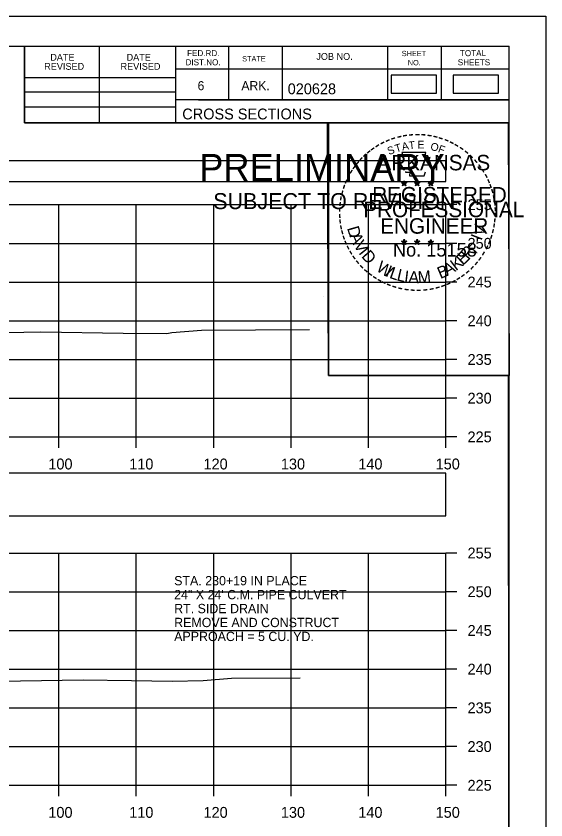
# Model space of a CAD drawing. Extents: x 1369627 to 1374022, y 380035 to 398173.
# Drawn here: x 1372193 to 1372261.5, y 387188.4 to 387292.3 of the extents above; entities that cross this region are included whole.
import ezdxf

# ---------------------------------------------------------------- set-up
doc = ezdxf.new("R2010")
doc.units = 0
for name, color, linetype in [('Default', 7, 'Continuous'), ('R_Axis', 7, 'Continuous'), ('R_Axis Annot', 7, 'Continuous'), ('R_Border', 7, 'Continuous'), ('R_Border PE', 7, 'Continuous'), ('R_Border Prem', 7, 'Continuous'), ('R_Exist Surface', 7, 'Continuous'), ('R_Grid', 7, 'Continuous'), ('R_No Plot', 7, 'Continuous'), ('R_Water', 7, 'Continuous')]:
    doc.layers.add(name, color=color, linetype=linetype)

msp = doc.modelspace()

# ---------------------------------------------------------------- linework, layer by layer
at = {"layer": 'Default'}
for points in [[(1372241.46, 387282.33), (1372247.3, 387282.33), (1372247.3, 387284.64), (1372241.46, 387284.64)], [(1372249.48, 387282.33), (1372255.32, 387282.33), (1372255.32, 387284.64), (1372249.48, 387284.64)], [(1371948.53, 387270.89), (1372248.53, 387270.89), (1372248.53, 387273.59), (1371948.53, 387273.59)], [(1371948.53, 387227.7), (1372248.53, 387227.7), (1372248.53, 387233.22), (1371948.53, 387233.22)]]:
    msp.add_lwpolyline(points, close=True, dxfattribs=at)
at = {"layer": 'R_Axis'}
for p, q in [((1372248.53, 387237.91), (1372248.53, 387267.91)), ((1372249.93, 387267.91), (1372248.53, 387267.91)), ((1372249.93, 387262.91), (1372248.53, 387262.91)), ((1372249.93, 387257.91), (1372248.53, 387257.91)), ((1372249.93, 387252.91), (1372248.53, 387252.91)), ((1372249.93, 387247.91), (1372248.53, 387247.91)), ((1372249.93, 387242.91), (1372248.53, 387242.91)), ((1371948.53, 387237.91), (1372248.53, 387237.91)), ((1372198.53, 387236.51), (1372198.53, 387237.91)), ((1372208.53, 387236.51), (1372208.53, 387237.91)), ((1372218.53, 387236.51), (1372218.53, 387237.91)), ((1372228.53, 387236.51), (1372228.53, 387237.91)), ((1372238.53, 387236.51), (1372238.53, 387237.91)), ((1372248.53, 387236.51), (1372248.53, 387237.91)), ((1372249.93, 387237.91), (1372248.53, 387237.91)), ((1372248.53, 387192.91), (1372248.53, 387222.91)), ((1372249.93, 387222.91), (1372248.53, 387222.91)), ((1372249.93, 387217.91), (1372248.53, 387217.91)), ((1372249.93, 387212.91), (1372248.53, 387212.91)), ((1372249.93, 387207.91), (1372248.53, 387207.91)), ((1372249.93, 387202.91), (1372248.53, 387202.91)), ((1372249.93, 387197.91), (1372248.53, 387197.91)), ((1371948.53, 387192.91), (1372248.53, 387192.91)), ((1372198.53, 387191.51), (1372198.53, 387192.91)), ((1372208.53, 387191.51), (1372208.53, 387192.91)), ((1372218.53, 387191.51), (1372218.53, 387192.91)), ((1372228.53, 387191.51), (1372228.53, 387192.91)), ((1372238.53, 387191.51), (1372238.53, 387192.91)), ((1372248.53, 387191.51), (1372248.53, 387192.91)), ((1372249.93, 387192.91), (1372248.53, 387192.91))]:
    msp.add_line(p, q, dxfattribs=at)
at = {"layer": 'R_Border'}
for p, q in [((1371940.53, 387288.37), (1372256.71, 387288.37)), ((1372194.07, 387278.49), (1372194.07, 387288.37)), ((1372203.75, 387278.49), (1372203.75, 387288.37)), ((1372213.61, 387288.37), (1372213.61, 387278.49)), ((1372220.45, 387288.37), (1372220.45, 387281.43)), ((1372227.39, 387288.37), (1372227.39, 387281.43)), ((1372240.97, 387288.37), (1372240.97, 387281.43)), ((1372247.91, 387288.37), (1372247.91, 387281.43)), ((1372256.71, 387082.91), (1372256.71, 387288.37)), ((1372256.71, 387285.43), (1372213.61, 387285.43)), ((1372256.71, 387285.45), (1372256.71, 387285.45)), ((1372194.07, 387284.35), (1372213.61, 387284.35)), ((1372194.07, 387282.49), (1372213.61, 387282.49)), ((1372256.71, 387281.43), (1372213.61, 387281.43)), ((1372216.57, 387281.43), (1372256.71, 387281.43)), ((1372194.07, 387280.55), (1372213.61, 387280.55)), ((1372256.71, 387278.49), (1372194.07, 387278.49))]:
    msp.add_line(p, q, dxfattribs=at)
at = {"layer": 'R_Border PE'}
for p, q in [((1372243.14, 387271), (1372243.1, 387270.75)), ((1372243.14, 387270.64), (1372243.14, 387271)), ((1372243.14, 387271), (1372243.19, 387270.75)), ((1372244.81, 387271), (1372244.77, 387270.75)), ((1372244.81, 387270.64), (1372244.81, 387271)), ((1372244.81, 387271), (1372244.86, 387270.75)), ((1372246.58, 387270.99), (1372246.54, 387270.74)), ((1372246.58, 387270.63), (1372246.58, 387270.99)), ((1372246.58, 387270.99), (1372246.63, 387270.74)), ((1372242.79, 387270.75), (1372243.14, 387270.64)), ((1372242.79, 387270.75), (1372243.05, 387270.7)), ((1372242.79, 387270.75), (1372243.03, 387270.63)), ((1372242.93, 387270.34), (1372243.14, 387270.64)), ((1372242.93, 387270.34), (1372243.05, 387270.58)), ((1372242.93, 387270.34), (1372243.14, 387270.56)), ((1372243.49, 387270.75), (1372243.14, 387270.64)), ((1372243.36, 387270.34), (1372243.14, 387270.64)), ((1372243.36, 387270.34), (1372243.14, 387270.55)), ((1372243.49, 387270.75), (1372243.2, 387270.7)), ((1372243.36, 387270.34), (1372243.22, 387270.63)), ((1372243.49, 387270.75), (1372243.29, 387270.65)), ((1372244.46, 387270.75), (1372244.81, 387270.64)), ((1372244.46, 387270.75), (1372244.72, 387270.7)), ((1372244.46, 387270.75), (1372244.7, 387270.63)), ((1372244.6, 387270.34), (1372244.81, 387270.64)), ((1372244.6, 387270.34), (1372244.72, 387270.58)), ((1372244.6, 387270.34), (1372244.81, 387270.56)), ((1372245.16, 387270.75), (1372244.81, 387270.64)), ((1372245.03, 387270.34), (1372244.81, 387270.64)), ((1372245.03, 387270.34), (1372244.81, 387270.55)), ((1372245.16, 387270.75), (1372244.87, 387270.7)), ((1372245.03, 387270.34), (1372244.89, 387270.63)), ((1372245.16, 387270.75), (1372244.96, 387270.65)), ((1372246.23, 387270.74), (1372246.58, 387270.63)), ((1372246.23, 387270.74), (1372246.48, 387270.69)), ((1372246.23, 387270.74), (1372246.47, 387270.61)), ((1372246.36, 387270.33), (1372246.58, 387270.63)), ((1372246.36, 387270.33), (1372246.49, 387270.57)), ((1372246.36, 387270.33), (1372246.58, 387270.55)), ((1372246.92, 387270.74), (1372246.58, 387270.63)), ((1372246.79, 387270.33), (1372246.58, 387270.63)), ((1372246.79, 387270.33), (1372246.58, 387270.54)), ((1372246.92, 387270.74), (1372246.64, 387270.69)), ((1372246.79, 387270.33), (1372246.65, 387270.62)), ((1372246.92, 387270.74), (1372246.72, 387270.63)), ((1372242.79, 387263.18), (1372243.14, 387263.06)), ((1372242.79, 387263.18), (1372243.04, 387263.13)), ((1372242.79, 387263.18), (1372243.03, 387263.05)), ((1372242.92, 387262.77), (1372243.14, 387263.06)), ((1372242.92, 387262.77), (1372243.05, 387263.01)), ((1372242.92, 387262.77), (1372243.14, 387262.98)), ((1372243.14, 387263.43), (1372243.1, 387263.18)), ((1372243.14, 387263.06), (1372243.14, 387263.43)), ((1372243.14, 387263.43), (1372243.19, 387263.18)), ((1372243.49, 387263.18), (1372243.14, 387263.06)), ((1372243.35, 387262.77), (1372243.14, 387263.06)), ((1372243.35, 387262.77), (1372243.14, 387262.98)), ((1372243.49, 387263.18), (1372243.2, 387263.13)), ((1372243.35, 387262.77), (1372243.22, 387263.06)), ((1372243.49, 387263.18), (1372243.28, 387263.07)), ((1372244.46, 387263.18), (1372244.81, 387263.06)), ((1372244.46, 387263.18), (1372244.71, 387263.13)), ((1372244.46, 387263.18), (1372244.7, 387263.05)), ((1372244.59, 387262.77), (1372244.81, 387263.06)), ((1372244.59, 387262.77), (1372244.72, 387263.01)), ((1372244.59, 387262.77), (1372244.81, 387262.98)), ((1372244.81, 387263.43), (1372244.77, 387263.18)), ((1372244.81, 387263.06), (1372244.81, 387263.43)), ((1372244.81, 387263.43), (1372244.86, 387263.18)), ((1372245.16, 387263.18), (1372244.81, 387263.06)), ((1372245.02, 387262.77), (1372244.81, 387263.06)), ((1372245.02, 387262.77), (1372244.81, 387262.98)), ((1372245.16, 387263.18), (1372244.87, 387263.13)), ((1372245.02, 387262.77), (1372244.88, 387263.06)), ((1372245.16, 387263.18), (1372244.95, 387263.07)), ((1372246.23, 387263.17), (1372246.58, 387263.05)), ((1372246.23, 387263.17), (1372246.48, 387263.12)), ((1372246.23, 387263.17), (1372246.46, 387263.04)), ((1372246.36, 387262.76), (1372246.58, 387263.05)), ((1372246.36, 387262.76), (1372246.49, 387263)), ((1372246.36, 387262.76), (1372246.57, 387262.97)), ((1372246.58, 387263.42), (1372246.53, 387263.17)), ((1372246.79, 387262.76), (1372246.57, 387262.97)), ((1372246.58, 387263.05), (1372246.58, 387263.42)), ((1372246.58, 387263.42), (1372246.62, 387263.17)), ((1372246.92, 387263.17), (1372246.58, 387263.05)), ((1372246.79, 387262.76), (1372246.58, 387263.05)), ((1372246.92, 387263.17), (1372246.64, 387263.12)), ((1372246.79, 387262.76), (1372246.65, 387263.05)), ((1372246.92, 387263.17), (1372246.72, 387263.06))]:
    msp.add_line(p, q, dxfattribs=at)
for points in [[(1372242.84, 387274.63), (1372243.1, 387273.8)], [(1372246.35, 387273.7), (1372246.49, 387273.99), (1372245.8, 387273.96), (1372245.95, 387274.63), (1372242.84, 387274.63)], [(1372243.33, 387272.2), (1372243.33, 387272.12), (1372243.89, 387272.1), (1372243.84, 387271.62), (1372245.71, 387271.62), (1372245.91, 387272.16)], [(1372243.14, 387271), (1372243.36, 387270.34), (1372242.79, 387270.75), (1372243.49, 387270.75), (1372242.93, 387270.34), (1372243.14, 387271)], [(1372244.81, 387271), (1372245.03, 387270.34), (1372244.46, 387270.75), (1372245.16, 387270.75), (1372244.6, 387270.34), (1372244.81, 387271)], [(1372246.58, 387270.99), (1372246.79, 387270.33), (1372246.23, 387270.74), (1372246.92, 387270.74), (1372246.36, 387270.33), (1372246.58, 387270.99)], [(1372243.14, 387263.43), (1372243.35, 387262.77), (1372242.79, 387263.18), (1372243.49, 387263.18), (1372242.92, 387262.77), (1372243.14, 387263.43)], [(1372244.81, 387263.43), (1372245.02, 387262.77), (1372244.46, 387263.18), (1372245.16, 387263.18), (1372244.59, 387262.77), (1372244.81, 387263.43)], [(1372246.58, 387263.42), (1372246.79, 387262.76), (1372246.23, 387263.17), (1372246.92, 387263.17), (1372246.36, 387262.76), (1372246.58, 387263.42)]]:
    msp.add_lwpolyline(points, dxfattribs=at)
for centre, radius in [((1372243.14, 387270.64), 0.172), ((1372243.14, 387270.64), 0.145), ((1372243.14, 387270.64), 0.116), ((1372243.14, 387270.64), 0.0991), ((1372243.14, 387270.64), 0.0747), ((1372243.14, 387270.64), 0.0495), ((1372243.14, 387270.64), 0.0296), ((1372244.81, 387270.64), 0.172), ((1372244.81, 387270.64), 0.145), ((1372244.81, 387270.64), 0.116), ((1372244.81, 387270.64), 0.0991), ((1372244.81, 387270.64), 0.0747), ((1372244.81, 387270.64), 0.0495), ((1372244.81, 387270.64), 0.0296), ((1372246.58, 387270.62), 0.172), ((1372246.58, 387270.62), 0.145), ((1372246.58, 387270.62), 0.116), ((1372246.58, 387270.62), 0.0991), ((1372246.58, 387270.62), 0.0747), ((1372246.58, 387270.62), 0.0495), ((1372246.58, 387270.62), 0.0296), ((1372243.14, 387263.06), 0.172), ((1372243.14, 387263.06), 0.145), ((1372243.14, 387263.06), 0.116), ((1372243.14, 387263.06), 0.0991), ((1372243.14, 387263.06), 0.0747), ((1372243.14, 387263.06), 0.0495), ((1372243.14, 387263.06), 0.0296), ((1372244.81, 387263.06), 0.172), ((1372244.81, 387263.06), 0.145), ((1372244.81, 387263.06), 0.116), ((1372244.81, 387263.06), 0.0991), ((1372244.81, 387263.06), 0.0747), ((1372244.81, 387263.06), 0.0495), ((1372244.81, 387263.06), 0.0296), ((1372246.57, 387263.05), 0.172), ((1372246.57, 387263.05), 0.145), ((1372246.57, 387263.05), 0.116), ((1372246.57, 387263.05), 0.0991), ((1372246.57, 387263.05), 0.0747), ((1372246.57, 387263.05), 0.0495), ((1372246.57, 387263.05), 0.0296)]:
    msp.add_circle(centre, radius, dxfattribs=at)
at = {"layer": 'R_Exist Surface'}
for points in [[(1372145.57, 387251.35), (1372163.64, 387251.35), (1372179.16, 387251.3), (1372184.66, 387251.24), (1372189.52, 387251.37), (1372196.17, 387251.48), (1372206.82, 387251.32), (1372212.46, 387251.27), (1372213.14, 387251.39), (1372216.95, 387251.71), (1372230.89, 387251.79)], [(1372144.91, 387206.6), (1372157.75, 387206.49), (1372162.91, 387206.51), (1372169.85, 387206.51), (1372184.24, 387206.33), (1372188.12, 387206.33), (1372201.65, 387206.55), (1372207.9, 387206.46), (1372213.16, 387206.34), (1372217.15, 387206.44), (1372220.83, 387206.76), (1372229.72, 387206.81)]]:
    msp.add_lwpolyline(points, dxfattribs=at)
at = {"layer": 'R_Grid'}
for p, q in [((1371948.53, 387267.91), (1372248.53, 387267.91)), ((1372198.53, 387237.91), (1372198.53, 387267.91)), ((1372208.53, 387237.91), (1372208.53, 387267.91)), ((1372218.53, 387237.91), (1372218.53, 387267.91)), ((1372228.53, 387237.91), (1372228.53, 387267.91)), ((1372238.53, 387237.91), (1372238.53, 387267.91)), ((1372248.53, 387237.91), (1372248.53, 387267.91)), ((1371948.53, 387262.91), (1372248.53, 387262.91)), ((1371948.53, 387257.91), (1372248.53, 387257.91)), ((1371948.53, 387252.91), (1372248.53, 387252.91)), ((1371948.53, 387247.91), (1372248.53, 387247.91)), ((1371948.53, 387242.91), (1372248.53, 387242.91)), ((1371948.53, 387237.91), (1372248.53, 387237.91)), ((1371948.53, 387222.91), (1372248.53, 387222.91)), ((1372198.53, 387192.91), (1372198.53, 387222.91)), ((1372208.53, 387192.91), (1372208.53, 387222.91)), ((1372218.53, 387192.91), (1372218.53, 387222.91)), ((1372228.53, 387192.91), (1372228.53, 387222.91)), ((1372238.53, 387192.91), (1372238.53, 387222.91)), ((1372248.53, 387192.91), (1372248.53, 387222.91)), ((1371948.53, 387217.91), (1372248.53, 387217.91)), ((1371948.53, 387212.91), (1372248.53, 387212.91)), ((1371948.53, 387207.91), (1372248.53, 387207.91)), ((1371948.53, 387202.91), (1372248.53, 387202.91)), ((1371948.53, 387197.91), (1372248.53, 387197.91)), ((1371948.53, 387192.91), (1372248.53, 387192.91))]:
    msp.add_line(p, q, dxfattribs=at)
at = {"layer": 'R_No Plot'}
for p, q in [((1371928.13, 387292.27), (1372261.46, 387292.27)), ((1372232.74, 387256.04), (1372232.74, 387256.04))]:
    msp.add_line(p, q, dxfattribs=at)
for points in [[(1371928.12, 387292.27), (1372261.46, 387292.27), (1372261.46, 387078.93), (1371928.12, 387078.93)], [(1372174.45, 387288.37), (1372194.07, 387288.37), (1372194.07, 387278.49), (1372210.18, 387278.49), (1372233.38, 387278.49), (1372233.38, 387245.82), (1372256.59, 387245.82), (1372256.71, 387082.91), (1371940.53, 387082.91), (1371940.53, 387288.37)], [(1372233.24, 387278.49), (1372256.59, 387278.49), (1372256.73, 387245.82), (1372233.38, 387245.82)]]:
    msp.add_lwpolyline(points, close=True, dxfattribs=at)

# ---------------------------------------------------------------- texts
at = {"layer": 'R_Axis Annot'}
for s, p in [('255', (1372251.33, 387267.21)), ('250', (1372251.33, 387262.21)), ('245', (1372251.33, 387257.21)), ('240', (1372251.33, 387252.21)), ('235', (1372251.33, 387247.21)), ('230', (1372251.33, 387242.21)), ('225', (1372251.33, 387237.21)), ('100', (1372197.16, 387233.71)), ('110', (1372207.61, 387233.71)), ('120', (1372217.21, 387233.71)), ('130', (1372227.21, 387233.71)), ('140', (1372237.21, 387233.71)), ('150', (1372247.21, 387233.71)), ('255', (1372251.33, 387222.21)), ('250', (1372251.33, 387217.21)), ('245', (1372251.33, 387212.21)), ('240', (1372251.33, 387207.21)), ('235', (1372251.33, 387202.21)), ('230', (1372251.33, 387197.21)), ('225', (1372251.33, 387192.21)), ('100', (1372197.16, 387188.71)), ('110', (1372207.61, 387188.71)), ('120', (1372217.21, 387188.71)), ('130', (1372227.21, 387188.71)), ('140', (1372237.21, 387188.71)), ('150', (1372247.21, 387188.71))]:
    msp.add_text(s, height=1.4, dxfattribs=at).set_placement(p)
at = {"layer": 'R_Border'}
for s, height, p in [('FED.RD.', 0.782, (1372215.09, 387287.09)), ('SHEET', 0.684, (1372242.83, 387287.09)), ('TOTAL', 0.782, (1372250.35, 387287.09)), ('DATE', 0.879, (1372197.41, 387286.51)), ('DATE', 0.879, (1372207.27, 387286.51)), ('DIST.NO.', 0.782, (1372214.89, 387285.91)), ('STATE', 0.684, (1372222.21, 387286.41)), ('JOB NO.', 0.879, (1372231.79, 387286.61)), ('NO.', 0.684, (1372243.61, 387285.91)), ('SHEETS', 0.782, (1372250.07, 387285.91)), ('REVISED', 0.879, (1372196.63, 387285.33)), ('REVISED', 0.879, (1372206.49, 387285.33)), ('6', 1.17, (1372216.45, 387282.69)), ('ARK.', 1.172, (1372222.11, 387282.69)), ('020628', 1.4, (1372228.09, 387282.17)), ('CROSS SECTIONS', 1.4, (1372214.47, 387278.92))]:
    msp.add_text(s, height=height, rotation=360, dxfattribs=at).set_placement(p)
at = {"layer": 'R_Border PE'}
for s, height, rotation, p in [('-', 1.6, 24.3072, (1372240.95, 387275.48)), ('-', 1.6, 19.1761, (1372241.58, 387275.75)), ('-', 1.6, 13.6301, (1372242.33, 387275.99)), ('-', 1.6, 10.2193, (1372243.01, 387276.16)), ('-', 1.6, 5.8968, (1372243.74, 387276.27)), ('-', 1.6, 0.1862, (1372244.51, 387276.34)), ('E', 1, 0.8323, (1372244.88, 387275.16)), ('-', 1.6, 357.743, (1372245.24, 387276.33)), ('-', 1.6, 352.1617, (1372245.98, 387276.27)), ('-', 1.6, 347.2049, (1372246.7, 387276.16)), ('-', 1.6, 342.3362, (1372247.33, 387276)), ('-', 1.6, 337.8551, (1372248.07, 387275.78)), ('-', 1.6, 36.2317, (1372239.14, 387274.4)), ('-', 1.6, 34.0636, (1372239.72, 387274.8)), ('-', 1.6, 28.7918, (1372240.32, 387275.17)), ('S', 1, 21.594, (1372241.19, 387274.3)), ('T', 1, 16.4036, (1372242.1, 387274.64)), ('A', 1, 11.2132, (1372242.93, 387274.89)), ('T', 1, 6.0228, (1372243.78, 387275.05)), ('O', 1, 350.4515, (1372246.49, 387274.95)), ('F', 1, 340.0707, (1372247.44, 387274.72)), ('-', 1.6, 334.1211, (1372248.7, 387275.51)), ('-', 1.6, 329.6409, (1372249.28, 387275.22)), ('-', 1.6, 325.8627, (1372249.92, 387274.86)), ('-', 1.6, 42.9622, (1372238.23, 387273.61)), ('-', 1.6, 38.9507, (1372238.67, 387274.02)), ('ARKANSAS', 2, 360, (1372239.69, 387272.34)), ('-', 1.6, 320.5297, (1372250.53, 387274.44)), ('-', 1.6, 315.5786, (1372251.13, 387273.95)), ('-', 1.6, 50.6142, (1372237.38, 387272.64)), ('-', 1.6, 48.423, (1372237.78, 387273.13)), ('-', 1.6, 309.8797, (1372251.7, 387273.4)), ('-', 1.6, 306.6522, (1372252.22, 387272.8)), ('-', 1.6, 58.0706, (1372236.64, 387271.55)), ('-', 1.6, 54.2325, (1372236.97, 387272.08)), ('-', 1.4, 303.6753, (1372252.71, 387272.23)), ('-', 1.6, 67.7743, (1372236.07, 387270.32)), ('-', 1.6, 62.8713, (1372236.33, 387270.94)), ('-', 1.6, 299.6684, (1372253.03, 387271.62)), ('-', 1.6, 294.6628, (1372253.35, 387271.01)), ('-', 1.6, 72.3945, (1372235.85, 387269.69)), ('REGISTERED', 2, 360, (1372239.01, 387268.19)), ('-', 1.6, 290.5728, (1372253.61, 387270.43)), ('-', 1.6, 285.1233, (1372253.84, 387269.85)), ('-', 1.6, 81.2013, (1372235.52, 387268.27)), ('-', 1.6, 75.461, (1372235.66, 387268.98)), ('-', 1.6, 280.5493, (1372254.04, 387269.11)), ('-', 1.6, 85.1863, (1372235.45, 387267.58)), ('PROFESSIONAL', 2, 360, (1372237.86, 387266.29)), ('-', 1.6, 276.5962, (1372254.21, 387268.34)), ('-', 1.6, 89.0622, (1372235.42, 387266.88)), ('-', 1.6, 274.3301, (1372254.27, 387267.62)), ('-', 1.6, 269.9407, (1372254.3, 387266.99)), ('-', 1.6, 94.1959, (1372235.46, 387266.15)), ('-', 1.6, 98.9479, (1372235.53, 387265.48)), ('ENGINEER', 2, 360, (1372240.05, 387264.16)), ('-', 1.6, 263.5172, (1372254.28, 387266.32)), ('-', 1.6, 101.7149, (1372235.66, 387264.75)), ('D', 1.54, 286.2848, (1372235.75, 387264.89)), ('V', 1.54, 72.6573, (1372253.35, 387263.73)), ('-', 1.6, 255.7626, (1372254.1, 387264.99)), ('-', 1.6, 260.9953, (1372254.21, 387265.67)), ('-', 1.6, 105.4578, (1372235.83, 387264.16)), ('-', 1.6, 109.0874, (1372236.04, 387263.52)), ('A', 1.54, 292.7835, (1372236.05, 387263.89)), ('I', 1.54, 69.0301, (1372253.12, 387263.19)), ('-', 1.6, 252.8681, (1372253.92, 387264.27)), ('-', 1.6, 114.0643, (1372236.3, 387262.93)), ('V', 1.54, 300.7936, (1372236.56, 387262.71)), ('No. 15158', 1.757, 360, (1372241.69, 387261.21)), ('-', 1.6, 244.6197, (1372253.43, 387262.97)), ('-', 1.6, 247.8887, (1372253.7, 387263.6)), ('-', 1.6, 115.7289, (1372236.6, 387262.31)), ('-', 1.6, 120.4471, (1372236.96, 387261.72)), ('I', 1.54, 308.3502, (1372237.19, 387261.67)), ('D', 1.54, 311.9774, (1372237.54, 387261.2)), ('E', 1.54, 44.0175, (1372250.74, 387259.99)), ('R', 1.54, 50.3651, (1372251.47, 387260.7)), (',', 1.54, 57.4684, (1372252.2, 387261.58)), ('-', 1.6, 239.0712, (1372253.04, 387262.22)), ('-', 1.6, 125.8934, (1372237.36, 387261.16)), ('-', 1.6, 130.7181, (1372237.82, 387260.61)), ('W', 1.54, 328.0731, (1372239.42, 387259.44)), ('K', 1.54, 36.9143, (1372249.83, 387259.3)), ('-', 1.6, 231.2538, (1372252.21, 387261)), ('-', 1.6, 233.8452, (1372252.64, 387261.56)), ('-', 1.6, 134.2238, (1372238.34, 387260.07)), ('-', 1.6, 138.9338, (1372238.86, 387259.6)), ('I', 1.54, 336.6877, (1372240.61, 387258.73)), ('L', 1.54, 340.3149, (1372241.14, 387258.48)), ('L', 1.54, 346.6625, (1372242.1, 387258.14)), ('B', 1.54, 22.8589, (1372247.82, 387258.29)), ('A', 1.54, 28.9042, (1372248.71, 387258.67)), ('-', 1.6, 225.7653, (1372251.73, 387260.43)), ('-', 1.6, 144.6463, (1372239.42, 387259.2)), ('-', 1.6, 148.0898, (1372239.98, 387258.83)), ('I', 1.54, 353.0101, (1372243.09, 387257.9)), ('A', 1.54, 356.6373, (1372243.66, 387257.82)), ('M', 1.54, 4.6473, (1372244.95, 387257.76)), ('-', 1.6, 212.2491, (1372250.12, 387259.07)), ('-', 1.6, 215.7363, (1372250.66, 387259.45)), ('-', 1.6, 221.0851, (1372251.21, 387259.92)), ('-', 1.6, 151.5704, (1372240.56, 387258.5)), ('-', 1.6, 154.6002, (1372241.08, 387258.25)), ('-', 1.6, 158.5612, (1372241.71, 387258)), ('-', 1.6, 162.7983, (1372242.39, 387257.79)), ('AAMU', 0.00002, 360, (1372244.74, 387257.76)), ('-', 1.6, 199.4643, (1372248.31, 387258.12)), ('-', 1.6, 204.2516, (1372248.94, 387258.4)), ('-', 1.6, 207.3568, (1372249.57, 387258.72)), ('-', 1.6, 167.5555, (1372243.11, 387257.62)), ('-', 1.6, 173.1155, (1372243.88, 387257.51)), ('-', 1.6, 176.5183, (1372244.63, 387257.46)), ('-', 1.6, 181.5918, (1372245.37, 387257.48)), ('-', 1.6, 185.8167, (1372246.18, 387257.55)), ('-', 1.6, 191.2858, (1372246.92, 387257.69)), ('-', 1.6, 195.4743, (1372247.65, 387257.89))]:
    msp.add_text(s, height=height, rotation=rotation, dxfattribs=at).set_placement(p)
at = {"layer": 'R_Border Prem'}
for s, height, p in [('PRELIMINARY', 3.5, (1372216.66, 387270.96)), ('DWB', 0.01, (1372217.41, 387272.81)), ('SUBJECT TO REVISION', 2.0751, (1372218.47, 387267.33))]:
    msp.add_text(s, height=height, rotation=360, dxfattribs=at).set_placement(p)
at = {"layer": 'R_Water'}
for s, p in [('STA. 230+19 IN PLACE', (1372213.42, 387218.74)), ('24" X 24\' C.M. PIPE CULVERT', (1372213.42, 387216.94)), ('RT. SIDE DRAIN', (1372213.42, 387215.14)), ('REMOVE AND CONSTRUCT', (1372213.42, 387213.34)), ('APPROACH = 5 CU. YD.', (1372213.42, 387211.54))]:
    msp.add_text(s, height=1.2, dxfattribs=at).set_placement(p)

doc.saveas('drawing.dxf')
